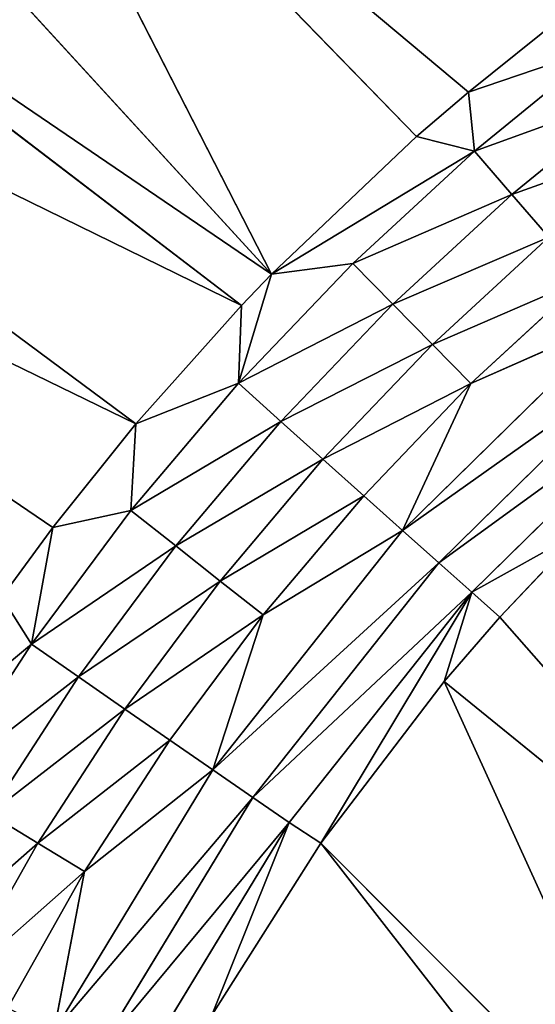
# Model space of a CAD drawing. Extents: x 0 to 500, y 0 to 390.
# Tile 577 of 656: x 229.95 to 234.67, y 210.63 to 219.64. Entities that reach past the tile are written whole.
import ezdxf

# ---------------------------------------------------------------- set-up
doc = ezdxf.new("R2010")
doc.units = 0
doc.header["$LTSCALE"] = 25.4
doc.layers.get('0').update_dxf_attribs({"linetype": 'CONTINUOUS'})

# ---------------------------------------------------------------- blocks, each defined once
blk = doc.blocks.new('ATLANTA505_-_S_STL')
at = {"color": 0}
for p, q in [((231.1607, 25.282, 173.9084), (224.9813, 25.4522, 169.3266)), ((231.1607, 25.282, 173.9084), (224.9813, 25.4522, 169.3266)), ((232.1293, 25.2973, 172.824), (226.4487, 25.4577, 168.4892)), ((232.1293, 25.2973, 172.824), (226.4487, 25.4577, 168.4892)), ((232.4053, 25.3016, 172.5376), (227.9739, 25.4636, 167.7057)), ((232.4053, 25.3016, 172.5376), (227.9739, 25.4636, 167.7057)), ((232.4053, 25.3016, 172.5376), (229.555, 25.4699, 166.9741)), ((232.4053, 25.3016, 172.5376), (229.555, 25.4699, 166.9741)), ((233.7351, 25.3214, 171.2771), (229.555, 25.4699, 166.9741)), ((233.7351, 25.3214, 171.2771), (229.555, 25.4699, 166.9741)), ((235.0955, 25.3404, 170.1626), (234.2099, 25.3282, 170.8696)), ((235.0955, 25.3404, 170.1626), (234.2099, 25.3282, 170.8696)), ((230.4014, 25.2697, 174.8592), (229.9332, 25.2619, 175.4973)), ((230.4014, 25.2697, 174.8592), (229.9332, 25.2619, 175.4973)), ((229.9332, 25.2619, 175.4973), (230.2062, 25.2292, 175.9255)), ((229.9332, 25.2619, 175.4973), (230.2062, 25.2292, 175.9255)), ((230.4014, 25.2697, 174.8592), (230.2062, 25.2292, 175.9255)), ((230.4014, 25.2697, 174.8592), (230.2062, 25.2292, 175.9255)), ((231.1607, 25.282, 173.9084), (230.4014, 25.2697, 174.8592)), ((231.1607, 25.282, 173.9084), (230.4014, 25.2697, 174.8592)), ((230.4014, 25.2697, 174.8592), (231.1166, 25.2446, 174.7009)), ((230.4014, 25.2697, 174.8592), (231.1166, 25.2446, 174.7009)), ((231.1607, 25.282, 173.9084), (231.1166, 25.2446, 174.7009)), ((231.1607, 25.282, 173.9084), (231.1166, 25.2446, 174.7009)), ((231.1166, 25.2446, 174.7009), (232.1016, 25.2608, 173.5349)), ((231.1166, 25.2446, 174.7009), (232.1016, 25.2608, 173.5349)), ((232.1293, 25.2973, 172.824), (231.1607, 25.282, 173.9084)), ((232.1293, 25.2973, 172.824), (231.1607, 25.282, 173.9084)), ((231.1607, 25.282, 173.9084), (232.1016, 25.2608, 173.5349)), ((231.1607, 25.282, 173.9084), (232.1016, 25.2608, 173.5349)), ((232.1293, 25.2973, 172.824), (232.1016, 25.2608, 173.5349)), ((232.1293, 25.2973, 172.824), (232.1016, 25.2608, 173.5349)), ((232.1016, 25.2608, 173.5349), (233.1505, 25.2775, 172.4391)), ((232.1016, 25.2608, 173.5349), (233.1505, 25.2775, 172.4391)), ((232.1016, 25.2608, 173.5349), (232.4912, 25.1731, 173.8856)), ((232.1016, 25.2608, 173.5349), (232.4912, 25.1731, 173.8856)), ((232.4053, 25.3016, 172.5376), (232.1293, 25.2973, 172.824)), ((232.4053, 25.3016, 172.5376), (232.1293, 25.2973, 172.824)), ((233.7351, 25.3214, 171.2771), (232.4053, 25.3016, 172.5376)), ((233.7351, 25.3214, 171.2771), (232.4053, 25.3016, 172.5376)), ((232.4053, 25.3016, 172.5376), (233.1505, 25.2775, 172.4391)), ((234.2658, 25.2944, 171.4104), (232.4053, 25.3016, 172.5376)), ((232.4053, 25.3016, 172.5376), (233.1505, 25.2775, 172.4391)), ((234.2658, 25.2944, 171.4104), (232.4053, 25.3016, 172.5376)), ((233.1505, 25.2775, 172.4391), (234.2658, 25.2944, 171.4104)), ((233.1505, 25.2775, 172.4391), (234.2658, 25.2944, 171.4104)), ((233.1505, 25.2775, 172.4391), (233.5175, 25.1897, 172.8134)), ((233.1505, 25.2775, 172.4391), (233.5175, 25.1897, 172.8134)), ((234.2099, 25.3282, 170.8696), (233.7351, 25.3214, 171.2771)), ((234.2099, 25.3282, 170.8696), (233.7351, 25.3214, 171.2771)), ((233.7351, 25.3214, 171.2771), (234.2658, 25.2944, 171.4104)), ((233.7351, 25.3214, 171.2771), (234.2658, 25.2944, 171.4104)), ((234.2099, 25.3282, 170.8696), (234.2658, 25.2944, 171.4104)), ((234.2099, 25.3282, 170.8696), (234.2658, 25.2944, 171.4104)), ((234.2658, 25.2944, 171.4104), (235.443, 25.3113, 170.4532)), ((234.2658, 25.2944, 171.4104), (235.443, 25.3113, 170.4532)), ((234.2658, 25.2944, 171.4104), (234.6089, 25.2066, 171.8067)), ((234.2658, 25.2944, 171.4104), (234.6089, 25.2066, 171.8067)), ((229.3719, 25.2147, 177.2077), (230.2062, 25.2292, 175.9255)), ((229.3719, 25.2147, 177.2077), (230.2062, 25.2292, 175.9255)), ((230.2062, 25.2292, 175.9255), (231.1166, 25.2446, 174.7009)), ((230.2062, 25.2292, 175.9255), (231.1166, 25.2446, 174.7009)), ((230.2062, 25.2292, 175.9255), (230.6364, 25.1414, 176.2252)), ((230.2062, 25.2292, 175.9255), (230.6364, 25.1414, 176.2252)), ((231.1166, 25.2446, 174.7009), (231.5273, 25.1569, 175.0267)), ((231.1166, 25.2446, 174.7009), (231.5273, 25.1569, 175.0267)), ((232.4912, 25.1731, 173.8856), (231.5273, 25.1569, 175.0267)), ((232.4912, 25.1731, 173.8856), (231.5273, 25.1569, 175.0267)), ((233.5175, 25.1897, 172.8134), (232.4912, 25.1731, 173.8856)), ((233.5175, 25.1897, 172.8134), (232.4912, 25.1731, 173.8856)), ((232.4912, 25.1731, 173.8856), (232.8764, 25.0282, 174.2316)), ((232.4912, 25.1731, 173.8856), (232.8764, 25.0282, 174.2316)), ((234.6089, 25.2066, 171.8067), (233.5175, 25.1897, 172.8134)), ((234.6089, 25.2066, 171.8067), (233.5175, 25.1897, 172.8134)), ((233.5175, 25.1897, 172.8134), (233.8806, 25.0449, 173.1826)), ((233.5175, 25.1897, 172.8134), (233.8806, 25.0449, 173.1826)), ((235.7608, 25.2235, 170.8701), (234.6089, 25.2066, 171.8067)), ((235.7608, 25.2235, 170.8701), (234.6089, 25.2066, 171.8067)), ((234.6089, 25.2066, 171.8067), (234.9483, 25.0618, 172.1978)), ((234.6089, 25.2066, 171.8067), (234.9483, 25.0618, 172.1978)), ((230.6364, 25.1414, 176.2252), (229.8199, 25.1269, 177.4799)), ((230.6364, 25.1414, 176.2252), (229.8199, 25.1269, 177.4799)), ((229.8199, 25.1269, 177.4799), (230.2627, 24.982, 177.7484)), ((229.8199, 25.1269, 177.4799), (230.2627, 24.982, 177.7484)), ((231.5273, 25.1569, 175.0267), (230.6364, 25.1414, 176.2252)), ((231.5273, 25.1569, 175.0267), (230.6364, 25.1414, 176.2252)), ((230.6364, 25.1414, 176.2252), (231.0616, 24.9965, 176.5207)), ((230.6364, 25.1414, 176.2252), (231.0616, 24.9965, 176.5207)), ((231.5273, 25.1569, 175.0267), (231.9333, 25.012, 175.348)), ((231.5273, 25.1569, 175.0267), (231.9333, 25.012, 175.348)), ((229.542, 24.9687, 179.0233), (230.2627, 24.982, 177.7484)), ((229.542, 24.9687, 179.0233), (230.2627, 24.982, 177.7484)), ((230.2627, 24.982, 177.7484), (231.0616, 24.9965, 176.5207)), ((230.2627, 24.982, 177.7484), (231.0616, 24.9965, 176.5207)), ((230.2627, 24.982, 177.7484), (230.6924, 24.7811, 178.0083)), ((230.2627, 24.982, 177.7484), (230.6924, 24.7811, 178.0083)), ((231.0616, 24.9965, 176.5207), (231.9333, 25.012, 175.348)), ((231.0616, 24.9965, 176.5207), (231.9333, 25.012, 175.348)), ((231.0616, 24.9965, 176.5207), (231.4742, 24.7955, 176.8068)), ((231.0616, 24.9965, 176.5207), (231.4742, 24.7955, 176.8068)), ((231.9333, 25.012, 175.348), (232.8764, 25.0282, 174.2316)), ((231.9333, 25.012, 175.348), (232.8764, 25.0282, 174.2316)), ((231.9333, 25.012, 175.348), (232.3274, 24.811, 175.6592)), ((231.9333, 25.012, 175.348), (232.3274, 24.811, 175.6592)), ((232.8764, 25.0282, 174.2316), (233.8806, 25.0449, 173.1826)), ((232.8764, 25.0282, 174.2316), (233.8806, 25.0449, 173.1826)), ((232.8764, 25.0282, 174.2316), (233.2504, 24.8273, 174.5667)), ((232.8764, 25.0282, 174.2316), (233.2504, 24.8273, 174.5667)), ((233.8806, 25.0449, 173.1826), (234.9483, 25.0618, 172.1978)), ((233.8806, 25.0449, 173.1826), (234.9483, 25.0618, 172.1978)), ((233.8806, 25.0449, 173.1826), (234.2331, 24.8439, 173.5402)), ((233.8806, 25.0449, 173.1826), (234.2331, 24.8439, 173.5402)), ((232.3274, 24.811, 175.6592), (231.4742, 24.7955, 176.8068)), ((232.3274, 24.811, 175.6592), (231.4742, 24.7955, 176.8068)), ((232.3274, 24.811, 175.6592), (231.867, 24.5415, 177.0783)), ((232.3274, 24.811, 175.6592), (231.867, 24.5415, 177.0783)), ((233.2504, 24.8273, 174.5667), (232.3274, 24.811, 175.6592)), ((233.2504, 24.8273, 174.5667), (232.3274, 24.811, 175.6592)), ((232.3274, 24.811, 175.6592), (233.6065, 24.5732, 174.8848)), ((232.3274, 24.811, 175.6592), (233.6065, 24.5732, 174.8848)), ((234.2331, 24.8439, 173.5402), (233.2504, 24.8273, 174.5667)), ((234.2331, 24.8439, 173.5402), (233.2504, 24.8273, 174.5667)), ((233.2504, 24.8273, 174.5667), (233.6065, 24.5732, 174.8848)), ((233.2504, 24.8273, 174.5667), (233.6065, 24.5732, 174.8848)), ((234.2331, 24.8439, 173.5402), (233.6065, 24.5732, 174.8848)), ((234.2331, 24.8439, 173.5402), (233.6065, 24.5732, 174.8848)), ((235.278, 24.8608, 172.5766), (234.2331, 24.8439, 173.5402)), ((235.278, 24.8608, 172.5766), (234.2331, 24.8439, 173.5402)), ((234.2331, 24.8439, 173.5402), (235.5919, 24.6068, 172.9364)), ((234.2331, 24.8439, 173.5402), (235.5919, 24.6068, 172.9364)), ((230.6924, 24.7811, 178.0083), (229.9869, 24.7677, 179.2561)), ((230.6924, 24.7811, 178.0083), (229.9869, 24.7677, 179.2561)), ((230.6924, 24.7811, 178.0083), (230.4103, 24.5137, 179.4769)), ((230.6924, 24.7811, 178.0083), (230.4103, 24.5137, 179.4769)), ((231.4742, 24.7955, 176.8068), (230.6924, 24.7811, 178.0083)), ((231.4742, 24.7955, 176.8068), (230.6924, 24.7811, 178.0083)), ((230.6924, 24.7811, 178.0083), (231.867, 24.5415, 177.0783)), ((230.6924, 24.7811, 178.0083), (231.867, 24.5415, 177.0783)), ((231.4742, 24.7955, 176.8068), (231.867, 24.5415, 177.0783)), ((231.4742, 24.7955, 176.8068), (231.867, 24.5415, 177.0783)), ((230.4103, 24.5137, 179.4769), (231.867, 24.5415, 177.0783)), ((230.4103, 24.5137, 179.4769), (231.867, 24.5415, 177.0783)), ((231.867, 24.5415, 177.0783), (233.6065, 24.5732, 174.8848)), ((231.867, 24.5415, 177.0783), (233.6065, 24.5732, 174.8848)), ((231.867, 24.5415, 177.0783), (232.2332, 24.2393, 177.3307)), ((231.867, 24.5415, 177.0783), (232.2332, 24.2393, 177.3307)), ((233.6065, 24.5732, 174.8848), (235.5919, 24.6068, 172.9364)), ((233.6065, 24.5732, 174.8848), (235.5919, 24.6068, 172.9364)), ((233.6065, 24.5732, 174.8848), (233.9386, 24.271, 175.1806)), ((233.6065, 24.5732, 174.8848), (233.9386, 24.271, 175.1806)), ((233.9386, 24.271, 175.1806), (232.2332, 24.2393, 177.3307)), ((233.9386, 24.271, 175.1806), (232.2332, 24.2393, 177.3307)), ((235.8849, 24.3046, 173.271), (233.9386, 24.271, 175.1806)), ((235.8849, 24.3046, 173.271), (233.9386, 24.271, 175.1806)), ((233.9386, 24.271, 175.1806), (234.2418, 23.9271, 175.4496)), ((233.9386, 24.271, 175.1806), (234.2418, 23.9271, 175.4496)), ((232.2332, 24.2393, 177.3307), (230.8048, 24.2115, 179.6822)), ((232.2332, 24.2393, 177.3307), (230.8048, 24.2115, 179.6822)), ((232.2332, 24.2393, 177.3307), (232.5672, 23.8953, 177.5602)), ((232.2332, 24.2393, 177.3307), (232.5672, 23.8953, 177.5602)), ((234.2418, 23.9271, 175.4496), (232.5672, 23.8953, 177.5602)), ((234.2418, 23.9271, 175.4496), (232.5672, 23.8953, 177.5602)), ((234.2418, 23.9271, 175.4496), (232.8564, 23.5359, 177.7477)), ((234.2418, 23.9271, 175.4496), (232.8564, 23.5359, 177.7477)), ((234.2418, 23.9271, 175.4496), (233.987, 23.5579, 176.2687)), ((234.2418, 23.9271, 175.4496), (233.987, 23.5579, 176.2687)), ((236.1524, 23.9606, 173.5754), (234.2418, 23.9271, 175.4496)), ((236.1524, 23.9606, 173.5754), (234.2418, 23.9271, 175.4496)), ((234.4999, 23.5675, 175.6777), (234.2418, 23.9271, 175.4496)), ((234.4999, 23.5675, 175.6777), (234.2418, 23.9271, 175.4496)), ((235.2425, 23.5811, 174.894), (234.2418, 23.9271, 175.4496)), ((235.2425, 23.5811, 174.894), (234.2418, 23.9271, 175.4496)), ((232.5672, 23.8953, 177.5602), (231.1646, 23.8675, 179.8687)), ((232.5672, 23.8953, 177.5602), (231.1646, 23.8675, 179.8687)), ((232.5672, 23.8953, 177.5602), (231.8568, 23.5158, 179.3242)), ((232.5672, 23.8953, 177.5602), (231.8568, 23.5158, 179.3242)), ((232.5672, 23.8953, 177.5602), (232.8564, 23.5359, 177.7477)), ((232.5672, 23.8953, 177.5602), (232.8564, 23.5359, 177.7477)), ((233.987, 23.5579, 176.2687), (232.8564, 23.5359, 177.7477)), ((233.987, 23.5579, 176.2687), (232.8564, 23.5359, 177.7477)), ((234.4999, 23.5675, 175.6777), (233.987, 23.5579, 176.2687)), ((234.4999, 23.5675, 175.6777), (233.987, 23.5579, 176.2687)), ((237.5908, 18.2045, 179.1935), (233.987, 23.5579, 176.2687)), ((233.987, 23.5579, 176.2687), (236.181, 18.2045, 181.0768)), ((233.987, 23.5579, 176.2687), (236.181, 18.2045, 181.0768)), ((237.5908, 18.2045, 179.1935), (233.987, 23.5579, 176.2687)), ((235.2425, 23.5811, 174.894), (234.4999, 23.5675, 175.6777)), ((235.2425, 23.5811, 174.894), (234.4999, 23.5675, 175.6777)), ((234.4999, 23.5675, 175.6777), (237.5908, 18.2045, 179.1935)), ((234.4999, 23.5675, 175.6777), (237.5908, 18.2045, 179.1935)), ((232.8564, 23.5359, 177.7477), (231.8568, 23.5158, 179.3242)), ((232.8564, 23.5359, 177.7477), (231.8568, 23.5158, 179.3242)), ((232.8564, 23.5359, 177.7477), (236.181, 18.2045, 181.0768)), ((232.8564, 23.5359, 177.7477), (236.181, 18.2045, 181.0768)), ((232.8564, 23.5359, 177.7477), (235.8596, 18.2045, 181.5978)), ((232.8564, 23.5359, 177.7477), (235.8596, 18.2045, 181.5978))]:
    blk.add_line(p, q, dxfattribs=at)
mesh = blk.add_polyface(dxfattribs=at)
corners = [(223.5734, 25.4472, 170.2194), (231.1607, 25.282, 173.9084), (224.9813, 25.4522, 169.3266), (230.4014, 25.2697, 174.8592), (229.9332, 25.2619, 175.4973)]
mesh.append_faces([[corners[k] for k in face] for face in [(0, 1, 2), (3, 0, 4)]], dxfattribs={"vtx0": -1, "color": 0})
mesh.append_faces([[corners[k] for k in face] for face in [(1, 0, 3)]], dxfattribs={"vtx0": -1, "vtx1": -1, "color": 0})
mesh = blk.add_polyface(dxfattribs=at)
corners = [(224.9813, 25.4522, 169.3266), (232.1293, 25.2973, 172.824), (226.4487, 25.4577, 168.4892), (231.1607, 25.282, 173.9084)]
mesh.append_faces([[corners[k] for k in face] for face in [(0, 1, 2), (1, 0, 3)]], dxfattribs={"vtx0": -1, "color": 0})
mesh = blk.add_polyface(dxfattribs=at)
corners = [(226.4487, 25.4577, 168.4892), (232.4053, 25.3016, 172.5376), (227.9739, 25.4636, 167.7057), (232.1293, 25.2973, 172.824)]
mesh.append_faces([[corners[k] for k in face] for face in [(0, 1, 2), (1, 0, 3)]], dxfattribs={"vtx0": -1, "color": 0})
mesh = blk.add_polyface(dxfattribs=at)
corners = [(232.4053, 25.3016, 172.5376), (229.555, 25.4699, 166.9741), (227.9739, 25.4636, 167.7057)]
mesh.append_faces([[corners[k] for k in face] for face in [(0, 1, 2)]], dxfattribs={"color": 0})
mesh = blk.add_polyface(dxfattribs=at)
corners = [(229.555, 25.4699, 166.9741), (235.0955, 25.3404, 170.1626), (231.19, 25.4765, 166.2929), (234.2099, 25.3282, 170.8696), (233.7351, 25.3214, 171.2771)]
mesh.append_faces([[corners[k] for k in face] for face in [(0, 1, 2), (3, 0, 4)]], dxfattribs={"vtx0": -1, "color": 0})
mesh.append_faces([[corners[k] for k in face] for face in [(1, 0, 3)]], dxfattribs={"vtx0": -1, "vtx1": -1, "color": 0})
mesh = blk.add_polyface(dxfattribs=at)
corners = [(232.4053, 25.3016, 172.5376), (233.7351, 25.3214, 171.2771), (229.555, 25.4699, 166.9741)]
mesh.append_faces([[corners[k] for k in face] for face in [(0, 1, 2)]], dxfattribs={"color": 0})
mesh = blk.add_polyface(dxfattribs=at)
corners = [(234.2099, 25.3282, 170.8696), (235.443, 25.3113, 170.4532), (235.0955, 25.3404, 170.1626), (234.2658, 25.2944, 171.4104)]
mesh.append_faces([[corners[k] for k in face] for face in [(0, 1, 2), (1, 0, 3)]], dxfattribs={"vtx0": -1, "color": 0})
mesh = blk.add_polyface(dxfattribs=at)
corners = [(228.9826, 25.2458, 176.9402), (230.2062, 25.2292, 175.9255), (229.9332, 25.2619, 175.4973), (229.3719, 25.2147, 177.2077)]
mesh.append_faces([[corners[k] for k in face] for face in [(0, 1, 2), (1, 0, 3)]], dxfattribs={"vtx0": -1, "color": 0})
mesh = blk.add_polyface(dxfattribs=at)
corners = [(230.2062, 25.2292, 175.9255), (230.4014, 25.2697, 174.8592), (229.9332, 25.2619, 175.4973)]
mesh.append_faces([[corners[k] for k in face] for face in [(0, 1, 2)]], dxfattribs={"color": 0})
mesh = blk.add_polyface(dxfattribs=at)
corners = [(230.2062, 25.2292, 175.9255), (231.1166, 25.2446, 174.7009), (230.4014, 25.2697, 174.8592)]
mesh.append_faces([[corners[k] for k in face] for face in [(0, 1, 2)]], dxfattribs={"color": 0})
mesh = blk.add_polyface(dxfattribs=at)
corners = [(230.4014, 25.2697, 174.8592), (231.1166, 25.2446, 174.7009), (231.1607, 25.282, 173.9084)]
mesh.append_faces([[corners[k] for k in face] for face in [(0, 1, 2)]], dxfattribs={"color": 0})
mesh = blk.add_polyface(dxfattribs=at)
corners = [(231.1166, 25.2446, 174.7009), (232.1016, 25.2608, 173.5349), (231.1607, 25.282, 173.9084)]
mesh.append_faces([[corners[k] for k in face] for face in [(0, 1, 2)]], dxfattribs={"color": 0})
mesh = blk.add_polyface(dxfattribs=at)
corners = [(231.1166, 25.2446, 174.7009), (232.4912, 25.1731, 173.8856), (232.1016, 25.2608, 173.5349), (231.5273, 25.1569, 175.0267)]
mesh.append_faces([[corners[k] for k in face] for face in [(0, 1, 2), (1, 0, 3)]], dxfattribs={"vtx0": -1, "color": 0})
mesh = blk.add_polyface(dxfattribs=at)
corners = [(231.1607, 25.282, 173.9084), (232.1016, 25.2608, 173.5349), (232.1293, 25.2973, 172.824)]
mesh.append_faces([[corners[k] for k in face] for face in [(0, 1, 2)]], dxfattribs={"color": 0})
mesh = blk.add_polyface(dxfattribs=at)
corners = [(232.4053, 25.3016, 172.5376), (232.1016, 25.2608, 173.5349), (233.1505, 25.2775, 172.4391), (232.1293, 25.2973, 172.824)]
mesh.append_faces([[corners[k] for k in face] for face in [(0, 1, 2), (1, 0, 3)]], dxfattribs={"vtx0": -1, "color": 0})
mesh = blk.add_polyface(dxfattribs=at)
corners = [(232.1016, 25.2608, 173.5349), (233.5175, 25.1897, 172.8134), (233.1505, 25.2775, 172.4391), (232.4912, 25.1731, 173.8856)]
mesh.append_faces([[corners[k] for k in face] for face in [(0, 1, 2), (1, 0, 3)]], dxfattribs={"vtx0": -1, "color": 0})
mesh = blk.add_polyface(dxfattribs=at)
corners = [(232.4053, 25.3016, 172.5376), (234.2658, 25.2944, 171.4104), (233.7351, 25.3214, 171.2771)]
mesh.append_faces([[corners[k] for k in face] for face in [(0, 1, 2)]], dxfattribs={"color": 0})
mesh = blk.add_polyface(dxfattribs=at)
corners = [(232.4053, 25.3016, 172.5376), (233.1505, 25.2775, 172.4391), (234.2658, 25.2944, 171.4104)]
mesh.append_faces([[corners[k] for k in face] for face in [(0, 1, 2)]], dxfattribs={"color": 0})
mesh = blk.add_polyface(dxfattribs=at)
corners = [(233.1505, 25.2775, 172.4391), (234.6089, 25.2066, 171.8067), (234.2658, 25.2944, 171.4104), (233.5175, 25.1897, 172.8134)]
mesh.append_faces([[corners[k] for k in face] for face in [(0, 1, 2), (1, 0, 3)]], dxfattribs={"vtx0": -1, "color": 0})
mesh = blk.add_polyface(dxfattribs=at)
corners = [(234.2658, 25.2944, 171.4104), (234.2099, 25.3282, 170.8696), (233.7351, 25.3214, 171.2771)]
mesh.append_faces([[corners[k] for k in face] for face in [(0, 1, 2)]], dxfattribs={"color": 0})
mesh = blk.add_polyface(dxfattribs=at)
corners = [(234.2658, 25.2944, 171.4104), (235.7608, 25.2235, 170.8701), (235.443, 25.3113, 170.4532), (234.6089, 25.2066, 171.8067)]
mesh.append_faces([[corners[k] for k in face] for face in [(0, 1, 2), (1, 0, 3)]], dxfattribs={"vtx0": -1, "color": 0})
mesh = blk.add_polyface(dxfattribs=at)
corners = [(229.3719, 25.2147, 177.2077), (230.6364, 25.1414, 176.2252), (230.2062, 25.2292, 175.9255), (229.8199, 25.1269, 177.4799)]
mesh.append_faces([[corners[k] for k in face] for face in [(0, 1, 2), (1, 0, 3)]], dxfattribs={"vtx0": -1, "color": 0})
mesh = blk.add_polyface(dxfattribs=at)
corners = [(230.2062, 25.2292, 175.9255), (231.5273, 25.1569, 175.0267), (231.1166, 25.2446, 174.7009), (230.6364, 25.1414, 176.2252)]
mesh.append_faces([[corners[k] for k in face] for face in [(0, 1, 2), (1, 0, 3)]], dxfattribs={"vtx0": -1, "color": 0})
mesh = blk.add_polyface(dxfattribs=at)
corners = [(231.5273, 25.1569, 175.0267), (232.8764, 25.0282, 174.2316), (232.4912, 25.1731, 173.8856), (231.9333, 25.012, 175.348)]
mesh.append_faces([[corners[k] for k in face] for face in [(0, 1, 2), (1, 0, 3)]], dxfattribs={"vtx0": -1, "color": 0})
mesh = blk.add_polyface(dxfattribs=at)
corners = [(232.4912, 25.1731, 173.8856), (233.8806, 25.0449, 173.1826), (233.5175, 25.1897, 172.8134), (232.8764, 25.0282, 174.2316)]
mesh.append_faces([[corners[k] for k in face] for face in [(0, 1, 2), (1, 0, 3)]], dxfattribs={"vtx0": -1, "color": 0})
mesh = blk.add_polyface(dxfattribs=at)
corners = [(233.5175, 25.1897, 172.8134), (234.9483, 25.0618, 172.1978), (234.6089, 25.2066, 171.8067), (233.8806, 25.0449, 173.1826)]
mesh.append_faces([[corners[k] for k in face] for face in [(0, 1, 2), (1, 0, 3)]], dxfattribs={"vtx0": -1, "color": 0})
mesh = blk.add_polyface(dxfattribs=at)
corners = [(234.6089, 25.2066, 171.8067), (236.0752, 25.0787, 171.2816), (235.7608, 25.2235, 170.8701), (234.9483, 25.0618, 172.1978)]
mesh.append_faces([[corners[k] for k in face] for face in [(0, 1, 2), (1, 0, 3)]], dxfattribs={"vtx0": -1, "color": 0})
mesh = blk.add_polyface(dxfattribs=at)
corners = [(229.0834, 25.1136, 178.7829), (230.2627, 24.982, 177.7484), (229.8199, 25.1269, 177.4799), (229.542, 24.9687, 179.0233)]
mesh.append_faces([[corners[k] for k in face] for face in [(0, 1, 2), (1, 0, 3)]], dxfattribs={"vtx0": -1, "color": 0})
mesh = blk.add_polyface(dxfattribs=at)
corners = [(229.8199, 25.1269, 177.4799), (231.0616, 24.9965, 176.5207), (230.6364, 25.1414, 176.2252), (230.2627, 24.982, 177.7484)]
mesh.append_faces([[corners[k] for k in face] for face in [(0, 1, 2), (1, 0, 3)]], dxfattribs={"vtx0": -1, "color": 0})
mesh = blk.add_polyface(dxfattribs=at)
corners = [(230.6364, 25.1414, 176.2252), (231.9333, 25.012, 175.348), (231.5273, 25.1569, 175.0267), (231.0616, 24.9965, 176.5207)]
mesh.append_faces([[corners[k] for k in face] for face in [(0, 1, 2), (1, 0, 3)]], dxfattribs={"vtx0": -1, "color": 0})
mesh = blk.add_polyface(dxfattribs=at)
corners = [(229.542, 24.9687, 179.0233), (230.6924, 24.7811, 178.0083), (230.2627, 24.982, 177.7484), (229.9869, 24.7677, 179.2561)]
mesh.append_faces([[corners[k] for k in face] for face in [(0, 1, 2), (1, 0, 3)]], dxfattribs={"vtx0": -1, "color": 0})
mesh = blk.add_polyface(dxfattribs=at)
corners = [(230.2627, 24.982, 177.7484), (231.4742, 24.7955, 176.8068), (231.0616, 24.9965, 176.5207), (230.6924, 24.7811, 178.0083)]
mesh.append_faces([[corners[k] for k in face] for face in [(0, 1, 2), (1, 0, 3)]], dxfattribs={"vtx0": -1, "color": 0})
mesh = blk.add_polyface(dxfattribs=at)
corners = [(231.0616, 24.9965, 176.5207), (232.3274, 24.811, 175.6592), (231.9333, 25.012, 175.348), (231.4742, 24.7955, 176.8068)]
mesh.append_faces([[corners[k] for k in face] for face in [(0, 1, 2), (1, 0, 3)]], dxfattribs={"vtx0": -1, "color": 0})
mesh = blk.add_polyface(dxfattribs=at)
corners = [(231.9333, 25.012, 175.348), (233.2504, 24.8273, 174.5667), (232.8764, 25.0282, 174.2316), (232.3274, 24.811, 175.6592)]
mesh.append_faces([[corners[k] for k in face] for face in [(0, 1, 2), (1, 0, 3)]], dxfattribs={"vtx0": -1, "color": 0})
mesh = blk.add_polyface(dxfattribs=at)
corners = [(232.8764, 25.0282, 174.2316), (234.2331, 24.8439, 173.5402), (233.8806, 25.0449, 173.1826), (233.2504, 24.8273, 174.5667)]
mesh.append_faces([[corners[k] for k in face] for face in [(0, 1, 2), (1, 0, 3)]], dxfattribs={"vtx0": -1, "color": 0})
mesh = blk.add_polyface(dxfattribs=at)
corners = [(233.8806, 25.0449, 173.1826), (235.278, 24.8608, 172.5766), (234.9483, 25.0618, 172.1978), (234.2331, 24.8439, 173.5402)]
mesh.append_faces([[corners[k] for k in face] for face in [(0, 1, 2), (1, 0, 3)]], dxfattribs={"vtx0": -1, "color": 0})
mesh = blk.add_polyface(dxfattribs=at)
corners = [(231.867, 24.5415, 177.0783), (232.3274, 24.811, 175.6592), (231.4742, 24.7955, 176.8068)]
mesh.append_faces([[corners[k] for k in face] for face in [(0, 1, 2)]], dxfattribs={"color": 0})
mesh = blk.add_polyface(dxfattribs=at)
corners = [(231.867, 24.5415, 177.0783), (233.6065, 24.5732, 174.8848), (232.3274, 24.811, 175.6592)]
mesh.append_faces([[corners[k] for k in face] for face in [(0, 1, 2)]], dxfattribs={"color": 0})
mesh = blk.add_polyface(dxfattribs=at)
corners = [(232.3274, 24.811, 175.6592), (233.6065, 24.5732, 174.8848), (233.2504, 24.8273, 174.5667)]
mesh.append_faces([[corners[k] for k in face] for face in [(0, 1, 2)]], dxfattribs={"color": 0})
mesh = blk.add_polyface(dxfattribs=at)
corners = [(233.6065, 24.5732, 174.8848), (234.2331, 24.8439, 173.5402), (233.2504, 24.8273, 174.5667)]
mesh.append_faces([[corners[k] for k in face] for face in [(0, 1, 2)]], dxfattribs={"color": 0})
mesh = blk.add_polyface(dxfattribs=at)
corners = [(233.6065, 24.5732, 174.8848), (235.5919, 24.6068, 172.9364), (234.2331, 24.8439, 173.5402)]
mesh.append_faces([[corners[k] for k in face] for face in [(0, 1, 2)]], dxfattribs={"color": 0})
mesh = blk.add_polyface(dxfattribs=at)
corners = [(234.2331, 24.8439, 173.5402), (235.5919, 24.6068, 172.9364), (235.278, 24.8608, 172.5766)]
mesh.append_faces([[corners[k] for k in face] for face in [(0, 1, 2)]], dxfattribs={"color": 0})
mesh = blk.add_polyface(dxfattribs=at)
corners = [(230.4103, 24.5137, 179.4769), (230.6924, 24.7811, 178.0083), (229.9869, 24.7677, 179.2561)]
mesh.append_faces([[corners[k] for k in face] for face in [(0, 1, 2)]], dxfattribs={"color": 0})
mesh = blk.add_polyface(dxfattribs=at)
corners = [(230.4103, 24.5137, 179.4769), (231.867, 24.5415, 177.0783), (230.6924, 24.7811, 178.0083)]
mesh.append_faces([[corners[k] for k in face] for face in [(0, 1, 2)]], dxfattribs={"color": 0})
mesh = blk.add_polyface(dxfattribs=at)
corners = [(230.6924, 24.7811, 178.0083), (231.867, 24.5415, 177.0783), (231.4742, 24.7955, 176.8068)]
mesh.append_faces([[corners[k] for k in face] for face in [(0, 1, 2)]], dxfattribs={"color": 0})
mesh = blk.add_polyface(dxfattribs=at)
corners = [(230.4103, 24.5137, 179.4769), (232.2332, 24.2393, 177.3307), (231.867, 24.5415, 177.0783), (230.8048, 24.2115, 179.6822)]
mesh.append_faces([[corners[k] for k in face] for face in [(0, 1, 2), (1, 0, 3)]], dxfattribs={"vtx0": -1, "color": 0})
mesh = blk.add_polyface(dxfattribs=at)
corners = [(231.867, 24.5415, 177.0783), (233.9386, 24.271, 175.1806), (233.6065, 24.5732, 174.8848), (232.2332, 24.2393, 177.3307)]
mesh.append_faces([[corners[k] for k in face] for face in [(0, 1, 2), (1, 0, 3)]], dxfattribs={"vtx0": -1, "color": 0})
mesh = blk.add_polyface(dxfattribs=at)
corners = [(233.6065, 24.5732, 174.8848), (235.8849, 24.3046, 173.271), (235.5919, 24.6068, 172.9364), (233.9386, 24.271, 175.1806)]
mesh.append_faces([[corners[k] for k in face] for face in [(0, 1, 2), (1, 0, 3)]], dxfattribs={"vtx0": -1, "color": 0})
mesh = blk.add_polyface(dxfattribs=at)
corners = [(232.2332, 24.2393, 177.3307), (234.2418, 23.9271, 175.4496), (233.9386, 24.271, 175.1806), (232.5672, 23.8953, 177.5602)]
mesh.append_faces([[corners[k] for k in face] for face in [(0, 1, 2), (1, 0, 3)]], dxfattribs={"vtx0": -1, "color": 0})
mesh = blk.add_polyface(dxfattribs=at)
corners = [(233.9386, 24.271, 175.1806), (236.1524, 23.9606, 173.5754), (235.8849, 24.3046, 173.271), (234.2418, 23.9271, 175.4496)]
mesh.append_faces([[corners[k] for k in face] for face in [(0, 1, 2), (1, 0, 3)]], dxfattribs={"vtx0": -1, "color": 0})
mesh = blk.add_polyface(dxfattribs=at)
corners = [(230.8048, 24.2115, 179.6822), (232.5672, 23.8953, 177.5602), (232.2332, 24.2393, 177.3307), (231.1646, 23.8675, 179.8687)]
mesh.append_faces([[corners[k] for k in face] for face in [(0, 1, 2), (1, 0, 3)]], dxfattribs={"vtx0": -1, "color": 0})
mesh = blk.add_polyface(dxfattribs=at)
corners = [(232.8564, 23.5359, 177.7477), (234.2418, 23.9271, 175.4496), (232.5672, 23.8953, 177.5602)]
mesh.append_faces([[corners[k] for k in face] for face in [(0, 1, 2)]], dxfattribs={"color": 0})
mesh = blk.add_polyface(dxfattribs=at)
corners = [(232.8564, 23.5359, 177.7477), (233.987, 23.5579, 176.2687), (234.2418, 23.9271, 175.4496)]
mesh.append_faces([[corners[k] for k in face] for face in [(0, 1, 2)]], dxfattribs={"color": 0})
mesh = blk.add_polyface(dxfattribs=at)
corners = [(233.987, 23.5579, 176.2687), (234.4999, 23.5675, 175.6777), (234.2418, 23.9271, 175.4496)]
mesh.append_faces([[corners[k] for k in face] for face in [(0, 1, 2)]], dxfattribs={"color": 0})
mesh = blk.add_polyface(dxfattribs=at)
corners = [(234.2418, 23.9271, 175.4496), (235.2425, 23.5811, 174.894), (236.1524, 23.9606, 173.5754)]
mesh.append_faces([[corners[k] for k in face] for face in [(0, 1, 2)]], dxfattribs={"color": 0})
mesh = blk.add_polyface(dxfattribs=at)
corners = [(234.4999, 23.5675, 175.6777), (235.2425, 23.5811, 174.894), (234.2418, 23.9271, 175.4496)]
mesh.append_faces([[corners[k] for k in face] for face in [(0, 1, 2)]], dxfattribs={"color": 0})
mesh = blk.add_polyface(dxfattribs=at)
corners = [(231.1646, 23.8675, 179.8687), (231.8568, 23.5158, 179.3242), (232.5672, 23.8953, 177.5602)]
mesh.append_faces([[corners[k] for k in face] for face in [(0, 1, 2)]], dxfattribs={"color": 0})
mesh = blk.add_polyface(dxfattribs=at)
corners = [(231.8568, 23.5158, 179.3242), (232.8564, 23.5359, 177.7477), (232.5672, 23.8953, 177.5602)]
mesh.append_faces([[corners[k] for k in face] for face in [(0, 1, 2)]], dxfattribs={"color": 0})
mesh = blk.add_polyface(dxfattribs=at)
corners = [(236.181, 18.2045, 181.0768), (233.987, 23.5579, 176.2687), (232.8564, 23.5359, 177.7477)]
mesh.append_faces([[corners[k] for k in face] for face in [(0, 1, 2)]], dxfattribs={"color": 0})
mesh = blk.add_polyface(dxfattribs=at)
corners = [(237.5908, 18.2045, 179.1935), (234.4999, 23.5675, 175.6777), (233.987, 23.5579, 176.2687)]
mesh.append_faces([[corners[k] for k in face] for face in [(0, 1, 2)]], dxfattribs={"color": 0})
mesh = blk.add_polyface(dxfattribs=at)
corners = [(236.181, 18.2045, 181.0768), (237.5908, 18.2045, 179.1935), (233.987, 23.5579, 176.2687)]
mesh.append_faces([[corners[k] for k in face] for face in [(0, 1, 2)]], dxfattribs={"color": 0})
mesh = blk.add_polyface(dxfattribs=at)
corners = [(237.5908, 18.2045, 179.1935), (235.2425, 23.5811, 174.894), (234.4999, 23.5675, 175.6777)]
mesh.append_faces([[corners[k] for k in face] for face in [(0, 1, 2)]], dxfattribs={"color": 0})
mesh = blk.add_polyface(dxfattribs=at)
corners = [(235.8596, 18.2045, 181.5978), (232.8564, 23.5359, 177.7477), (231.8568, 23.5158, 179.3242)]
mesh.append_faces([[corners[k] for k in face] for face in [(0, 1, 2)]], dxfattribs={"color": 0})
mesh = blk.add_polyface(dxfattribs=at)
corners = [(235.8596, 18.2045, 181.5978), (236.181, 18.2045, 181.0768), (232.8564, 23.5359, 177.7477)]
mesh.append_faces([[corners[k] for k in face] for face in [(0, 1, 2)]], dxfattribs={"color": 0})

msp = doc.modelspace()

# ---------------------------------------------------------------- block references
at = {"color": 254, "extrusion": (0, -1, 1.11022e-16)}
msp.add_blockref('ATLANTA505_-_S_STL', (-0.1495, -0.01, -389.8516), dxfattribs=at)

doc.saveas('drawing.dxf')
